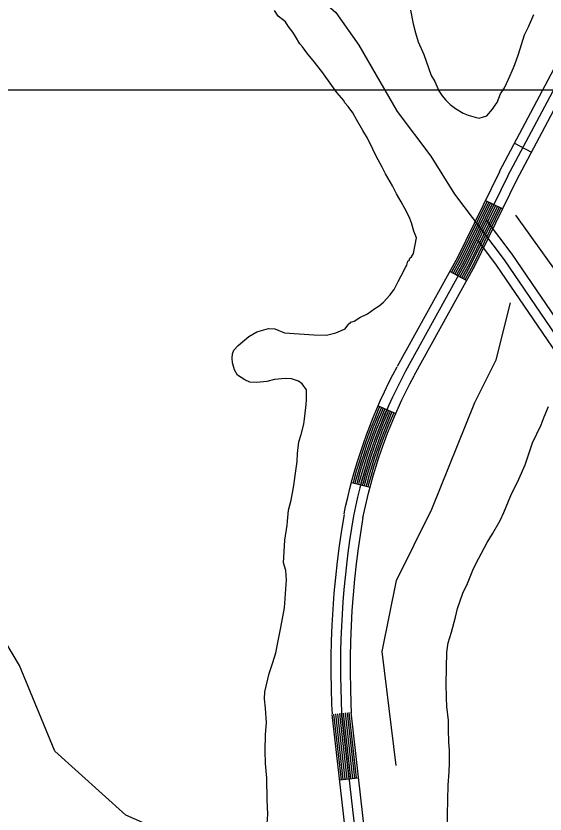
# Model space of a CAD drawing. Extents: x 3245246 to 3283090, y 806824 to 832173.
# Drawn here: x 3279090 to 3279918, y 817128 to 818377 of the extents above; entities that cross this region are included whole.
import ezdxf

# ---------------------------------------------------------------- set-up
doc = ezdxf.new("R2010")
doc.units = 0
for name, color, linetype in [('V-GRID-MAJR', 7, 'Continuous'), ('V-ROAD-CNTR', 7, 'Continuous'), ('V-SITE-VEGE', 7, 'Continuous'), ('V-TOPO-SHOR', 7, 'Continuous')]:
    doc.layers.add(name, color=color, linetype=linetype)

msp = doc.modelspace()

# ---------------------------------------------------------------- linework, layer by layer
at = {"layer": 'V-GRID-MAJR'}
msp.add_spline([(3249418.2, 818275.5), (3254654, 818271.3), (3259889.9, 818267.9), (3265125.8, 818265.2), (3270361.6, 818263.3), (3275597.5, 818262.2), (3280833.3, 818261.8)], degree=3, dxfattribs=at)
at = {"layer": 'V-ROAD-CNTR'}
for p, q in [((3279870.3, 818178.2), (3279896.8, 818164.1)), ((3279851.6, 818075.5), (3279824.6, 818088.7)), ((3279795.2, 817963.1), (3279768.9, 817977.6)), ((3279657, 817767.4), (3279684.5, 817755.4)), ((3279615.1, 817647.3), (3279644.1, 817639.7)), ((3279596.4, 817181.7), (3279626.2, 817185.1))]:
    msp.add_line(p, q, dxfattribs=at)
for points in [[(3279860.1, 818127), (3280012.6, 818414.1), (3280136.3, 818652.9), (3280220.2, 818817.3), (3280286.3, 818952.8)], [(3279873.3, 818120), (3280025.9, 818407.2), (3280149.7, 818646.1), (3280233.6, 818810.6), (3280300.1, 818946.8)], [(3279846.9, 818134), (3279999.4, 818421.1), (3280123, 818659.8), (3280206.8, 818824), (3280260.5, 818934.1)], [(3279093.2, 818669.2), (3279344.1, 818551.1), (3279489, 818461.6), (3279553.3, 818415.6), (3279590.8, 818382.5), (3279626.5, 818331.4), (3279686.7, 818227.8), (3279739.2, 818158.1), (3279776.3, 818098.2), (3279818.7, 818042.5)], [(3279846.6, 818133.6), (3279780.9, 817999.4), (3279686.7, 817828.6)], [(3279860.1, 818127), (3279794.2, 817992.4), (3279699.8, 817821.4)], [(3279873.6, 818120.4), (3279807.5, 817985.5), (3279712.9, 817814.1)], [(3279827.3, 818087.4), (3279783.6, 817998), (3279771.5, 817976.2)], [(3279830, 818086), (3279786.2, 817996.6), (3279774.2, 817974.7)], [(3279832.7, 818084.7), (3279788.9, 817995.2), (3279776.8, 817973.3)], [(3279835.4, 818083.4), (3279791.6, 817993.8), (3279779.4, 817971.8)], [(3279838.1, 818082.1), (3279794.2, 817992.4), (3279782.1, 817970.4)], [(3279840.8, 818080.8), (3279796.9, 817991.1), (3279784.7, 817968.9)], [(3279843.5, 818079.4), (3279799.6, 817989.7), (3279787.3, 817967.5)], [(3279846.2, 818078.1), (3279802.2, 817988.3), (3279789.9, 817966)], [(3279848.9, 818076.8), (3279804.9, 817986.9), (3279792.6, 817964.6)], [(3279825.9, 818057.7), (3279866.2, 818004.7), (3280011.9, 817791), (3280072.3, 817687.1), (3280118.3, 817607.9), (3280135.6, 817532.3), (3280144.9, 817458.5), (3280141.4, 817357.8), (3280171, 817248.1), (3280204.2, 817179), (3280248.8, 817093.4), (3280438.4, 816767.8), (3280694.5, 816329.9), (3280833.7, 816090.9), (3280812.4, 816126.2)], [(3279818.7, 818042.5), (3279854, 817995.9), (3279999.2, 817783), (3280059.3, 817679.6), (3280104.2, 817602.3), (3280120.8, 817529.7), (3280129.9, 817457.8), (3280126.4, 817356.1), (3280156.9, 817242.8), (3280190.8, 817172.3), (3280235.7, 817086.2), (3280425.5, 816760.3), (3280681.5, 816322.3), (3280820.7, 816083.4), (3280831.1, 816065.2)], [(3279812.2, 818026.2), (3279841.8, 817987.1), (3279986.5, 817775), (3280046.3, 817672), (3280090.1, 817596.7), (3280106, 817527.1), (3280114.8, 817457.1), (3280111.3, 817354.3), (3280142.8, 817237.6), (3280177.4, 817165.6), (3280222.6, 817078.9), (3280412.5, 816752.7), (3280668.6, 816314.7), (3280807.7, 816075.9), (3280830, 816036.8)], [(3279603.5, 817597.9), (3279605.9, 817609.5), (3279609.2, 817623.7), (3279612.6, 817637.9), (3279616.3, 817652), (3279620.3, 817666.2), (3279624.5, 817680.2), (3279629, 817694.1), (3279633.7, 817708), (3279638.6, 817721.7), (3279643.7, 817735.5), (3279649.2, 817749.1), (3279654.8, 817762.5), (3279660.7, 817775.9), (3279666.9, 817789.3), (3279673.2, 817802.4), (3279679.7, 817815.5), (3279686.5, 817828.4)], [(3279632.9, 817591.8), (3279635.3, 817603.1), (3279638.4, 817616.8), (3279641.7, 817630.6), (3279645.3, 817644.2), (3279649.1, 817657.8), (3279653.2, 817671.3), (3279657.5, 817684.7), (3279662, 817698.2), (3279666.7, 817711.4), (3279671.7, 817724.6), (3279677, 817737.7), (3279682.4, 817750.7), (3279688, 817763.6), (3279694, 817776.5), (3279700.1, 817789.2), (3279706.4, 817801.8), (3279713, 817814.3)], [(3279618, 817646.5), (3279619.2, 817651.3), (3279623.2, 817665.4), (3279627.4, 817679.3), (3279631.8, 817693.1), (3279636.5, 817707), (3279641.4, 817720.7), (3279646.5, 817734.4), (3279652, 817747.9), (3279657.6, 817761.3), (3279659.7, 817766.2)], [(3279620.9, 817645.8), (3279622.1, 817650.5), (3279626, 817664.5), (3279630.3, 817678.4), (3279634.7, 817692.2), (3279639.3, 817706), (3279644.2, 817719.7), (3279649.3, 817733.3), (3279654.8, 817746.8), (3279660.3, 817760.1), (3279662.5, 817765)], [(3279623.8, 817645), (3279625, 817649.7), (3279628.9, 817663.7), (3279633.1, 817677.5), (3279637.5, 817691.3), (3279642.2, 817705.1), (3279647, 817718.6), (3279652.1, 817732.2), (3279657.6, 817745.7), (3279663.1, 817759), (3279665.2, 817763.8)], [(3279626.7, 817644.3), (3279627.9, 817648.9), (3279631.8, 817662.9), (3279636, 817676.6), (3279640.4, 817690.3), (3279645, 817704.1), (3279649.8, 817717.6), (3279654.9, 817731.1), (3279660.3, 817744.5), (3279665.8, 817757.8), (3279668, 817762.6)], [(3279629.6, 817643.5), (3279630.8, 817648.1), (3279634.7, 817662), (3279638.9, 817675.7), (3279643.2, 817689.4), (3279647.8, 817703.1), (3279652.6, 817716.6), (3279657.7, 817730), (3279663.1, 817743.4), (3279668.6, 817756.6), (3279670.7, 817761.4)], [(3279632.5, 817642.8), (3279633.7, 817647.3), (3279637.6, 817661.2), (3279641.7, 817674.9), (3279646.1, 817688.5), (3279650.7, 817702.1), (3279655.5, 817715.5), (3279660.5, 817728.9), (3279665.9, 817742.3), (3279671.4, 817755.4), (3279673.5, 817760.2)], [(3279635.4, 817642), (3279636.6, 817646.6), (3279640.4, 817660.3), (3279644.6, 817674), (3279648.9, 817687.5), (3279653.5, 817701.1), (3279658.3, 817714.5), (3279663.3, 817727.8), (3279668.7, 817741.1), (3279674.1, 817754.2), (3279676.2, 817759)], [(3279638.3, 817641.2), (3279639.5, 817645.8), (3279643.3, 817659.5), (3279647.5, 817673.1), (3279651.8, 817686.6), (3279656.3, 817700.1), (3279661.1, 817713.5), (3279666.1, 817726.8), (3279671.4, 817740), (3279676.9, 817753.1), (3279679, 817757.8)], [(3279641.2, 817640.5), (3279642.4, 817645), (3279646.2, 817658.6), (3279650.3, 817672.2), (3279654.6, 817685.7), (3279659.2, 817699.1), (3279663.9, 817712.4), (3279668.9, 817725.7), (3279674.2, 817738.8), (3279679.6, 817751.9), (3279681.7, 817756.6)], [(3279603.4, 817597.3), (3279599.4, 817572.7), (3279595.9, 817548.1), (3279592.8, 817523.5), (3279590, 817498.6), (3279587.7, 817473.7), (3279586, 817449), (3279584.4, 817424.1), (3279583.5, 817399.2), (3279583, 817374.3), (3279582.9, 817349.3), (3279583.3, 817324.5), (3279583.9, 817299.6), (3279584.7, 817285.2)], [(3279633, 817592.4), (3279629, 817568.2), (3279625.6, 817544.1), (3279622.6, 817519.9), (3279619.8, 817495.6), (3279617.6, 817471.3), (3279615.9, 817447), (3279614.4, 817422.6), (3279613.5, 817398.3), (3279613, 817374), (3279612.9, 817349.5), (3279613.3, 817325.1), (3279613.9, 817300.8), (3279614.6, 817286.6)], [(3279613.9, 817027.8), (3279584.7, 817284.2)], [(3279599.4, 817182), (3279587.7, 817284.5)], [(3279602.3, 817182.4), (3279590.7, 817284.9)], [(3279605.3, 817182.7), (3279593.7, 817285.2)], [(3279608.3, 817183), (3279596.7, 817285.6)], [(3279599.6, 817285.9), (3279644.8, 816888.4), (3279687, 816465.1), (3279723.2, 816135.9), (3279768, 815740.5), (3279814.6, 815295.5), (3279854, 814916.8), (3279883.8, 814648)], [(3279611.3, 817183.4), (3279599.6, 817285.9)], [(3279614.3, 817183.7), (3279602.6, 817286.2)], [(3279617.2, 817184), (3279605.6, 817286.6)], [(3279620.2, 817184.4), (3279608.6, 817286.9)], [(3279623.2, 817184.7), (3279611.6, 817287.2)], [(3279898.7, 814649.7), (3279868.9, 814918.4), (3279829.6, 815297), (3279782.9, 815742.1), (3279738.1, 816137.5), (3279702, 816466.6), (3279659.7, 816890), (3279614.5, 817287.6)]]:
    msp.add_lwpolyline(points, dxfattribs=at)
for centre, radius, start, end in [((3280425.4, 817432.1), 823.5, 151.7902, 168.6034), ((3281010.3, 817356.1), 1412.4, 170.2693, 182.8494)]:
    msp.add_arc(centre, radius, start, end, dxfattribs=at)
at = {"layer": 'V-SITE-VEGE'}
for p, q in [((3279500.4, 818377.1), (3279494.6, 818385.7)), ((3279511.7, 818368.1), (3279500.4, 818377.1)), ((3279707.5, 818386.2), (3279711.5, 818364.9)), ((3279892.1, 818360.2), (3279900.7, 818379.7)), ((3279515.8, 818361.4), (3279511.7, 818368.1)), ((3279711.5, 818364.9), (3279715.2, 818350.9)), ((3279523.4, 818351.8), (3279515.8, 818361.4)), ((3279527.5, 818345.1), (3279523.4, 818351.8)), ((3279715.2, 818350.9), (3279719.7, 818336.9)), ((3279885.8, 818347.8), (3279892.1, 818360.2)), ((3279534.1, 818333.7), (3279527.5, 818345.1)), ((3279876.5, 818317.4), (3279885.8, 818347.8)), ((3279538.3, 818328.9), (3279534.1, 818333.7)), ((3279546.7, 818317.3), (3279538.3, 818328.9)), ((3279719.7, 818336.9), (3279728.5, 818317.2)), ((3279555.2, 818307.6), (3279546.7, 818317.3)), ((3279728.5, 818317.2), (3279740, 818284.4)), ((3279870.8, 818301.3), (3279876.5, 818317.4)), ((3279568.6, 818290.3), (3279555.2, 818307.6)), ((3279868.7, 818296), (3279870.8, 818301.3)), ((3279592, 818257.7), (3279568.6, 818290.3)), ((3279861.1, 818278.2), (3279868.7, 818296)), ((3279740, 818284.4), (3279745.8, 818274.9)), ((3279745.8, 818274.9), (3279752.1, 818259.9)), ((3279854.7, 818264.9), (3279861.1, 818278.2)), ((3279848.6, 818255.3), (3279854.7, 818264.9)), ((3279603.1, 818245.1), (3279592, 818257.7)), ((3279752.1, 818259.9), (3279757, 818252.2)), ((3279757, 818252.2), (3279763, 818245.4)), ((3279843.2, 818242), (3279848.6, 818255.3)), ((3279604.7, 818241.3), (3279603.1, 818245.1)), ((3279609.8, 818235.5), (3279604.7, 818241.3)), ((3279763, 818245.4), (3279769.8, 818238.6)), ((3279769.8, 818238.6), (3279777.7, 818232.6)), ((3279836.1, 818231.5), (3279840.1, 818237.6)), ((3279840.1, 818237.6), (3279843.2, 818242)), ((3279617.3, 818225.9), (3279609.8, 818235.5)), ((3279623, 818215.4), (3279617.3, 818225.9)), ((3279777.7, 818232.6), (3279790, 818225.4)), ((3279790, 818225.4), (3279798, 818222.1)), ((3279827.2, 818221.1), (3279836.1, 818231.5)), ((3279632.9, 818198.3), (3279623, 818215.4)), ((3279798, 818222.1), (3279808.7, 818218.7)), ((3279808.7, 818218.7), (3279815, 818217.3)), ((3279815, 818217.3), (3279821.6, 818219.6)), ((3279821.6, 818219.6), (3279827.2, 818221.1)), ((3279640.3, 818186), (3279632.9, 818198.3)), ((3279648.3, 818169), (3279640.3, 818186)), ((3279653.9, 818157.7), (3279648.3, 818169)), ((3279662.9, 818140.6), (3279653.9, 818157.7)), ((3279668.6, 818130.2), (3279662.9, 818140.6)), ((3279679.2, 818111.2), (3279668.6, 818130.2)), ((3279685.7, 818098.9), (3279679.2, 818111.2)), ((3279693.1, 818086.6), (3279685.7, 818098.9)), ((3279698.8, 818076.1), (3279693.1, 818086.6)), ((3279705.2, 818062.9), (3279698.8, 818076.1)), ((3279709.1, 818053.5), (3279705.2, 818062.9)), ((3279712.9, 818040.5), (3279709.1, 818053.5)), ((3279716.7, 818030.2), (3279712.9, 818040.5)), ((3279712.4, 818005.8), (3279716.7, 818030.2)), ((3279706.4, 817998), (3279709.3, 818000.5)), ((3279709.3, 818000.5), (3279712.4, 818005.8)), ((3279702, 817987.3), (3279703.3, 817993.6)), ((3279703.3, 817993.6), (3279705.2, 817994.4)), ((3279705.2, 817994.4), (3279706.4, 817998)), ((3279692.7, 817970.6), (3279700, 817984.7)), ((3279700, 817984.7), (3279702, 817987.3)), ((3279688.4, 817961.7), (3279692.7, 817970.6)), ((3279682.1, 817949.3), (3279688.4, 817961.7)), ((3279665.3, 817929.4), (3279675.2, 817940.6)), ((3279675.2, 817940.6), (3279682.1, 817949.3)), ((3279658.5, 817923.5), (3279665.3, 817929.4)), ((3279640.3, 817911), (3279651.8, 817919.4)), ((3279651.8, 817919.4), (3279658.5, 817923.5)), ((3279619.5, 817899.6), (3279628.1, 817905.4)), ((3279628.1, 817905.4), (3279640.3, 817911)), ((3279466.7, 817883.2), (3279485.3, 817888.4)), ((3279485.3, 817888.4), (3279495.3, 817887.7)), ((3279495.3, 817887.7), (3279510.4, 817881.2)), ((3279590.8, 817881.4), (3279605, 817887.8)), ((3279605, 817887.8), (3279611, 817895.6)), ((3279611, 817895.6), (3279612.8, 817896.4)), ((3279612.8, 817896.4), (3279613.9, 817898.1)), ((3279613.9, 817898.1), (3279619.5, 817899.6)), ((3279437.9, 817861.4), (3279454.3, 817875.8)), ((3279454.3, 817875.8), (3279466.7, 817883.2)), ((3279510.4, 817881.2), (3279555.9, 817878.2)), ((3279555.9, 817878.2), (3279576, 817877.8)), ((3279576, 817877.8), (3279590.8, 817881.4)), ((3279428.8, 817848.3), (3279431, 817854.5)), ((3279431, 817854.5), (3279437.9, 817861.4)), ((3279428.3, 817841.9), (3279428.8, 817848.3)), ((3279428.8, 817834.6), (3279428.3, 817841.9)), ((3279431.7, 817823.4), (3279428.8, 817834.6)), ((3279436.6, 817814.9), (3279431.7, 817823.4)), ((3279448, 817807.7), (3279436.6, 817814.9)), ((3279456, 817804.4), (3279448, 817807.7)), ((3279466.9, 817803.7), (3279456, 817804.4)), ((3279482.6, 817805.4), (3279466.9, 817803.7)), ((3279494.6, 817808.3), (3279482.6, 817805.4)), ((3279511.2, 817809.9), (3279494.6, 817808.3)), ((3279521.2, 817809.3), (3279511.2, 817809.9)), ((3279531.9, 817805.8), (3279521.2, 817809.3)), ((3279538.1, 817801.7), (3279531.9, 817805.8)), ((3279544.7, 817792.2), (3279538.1, 817801.7)), ((3279544.5, 817789.4), (3279544.7, 817792.2)), ((3279544.6, 817776.6), (3279544.5, 817789.4)), ((3279544.1, 817769.4), (3279544.6, 817776.6)), ((3279542, 817751.2), (3279544.1, 817769.4)), ((3279916.7, 817749.9), (3279923.4, 817766)), ((3279540.3, 817738.6), (3279542, 817751.2)), ((3279536.4, 817722.4), (3279540.3, 817738.6)), ((3279911.9, 817737.3), (3279916.7, 817749.9)), ((3279898.6, 817709.2), (3279911.9, 817737.3)), ((3279532.9, 817710.7), (3279536.4, 817722.4)), ((3279530.8, 817692.6), (3279532.9, 817710.7)), ((3279893.1, 817693.6), (3279898.6, 817709.2)), ((3279530, 817679.9), (3279530.8, 817692.6)), ((3279890.1, 817684.4), (3279893.1, 817693.6)), ((3279526.7, 817658.1), (3279530, 817679.9)), ((3279887, 817674.6), (3279890.1, 817684.4)), ((3279877.3, 817652.2), (3279887, 817674.6)), ((3279524.8, 817642.7), (3279526.7, 817658.1)), ((3279864.7, 817627), (3279877.3, 817652.2)), ((3279520.5, 817619.3), (3279524.8, 817642.7)), ((3279853.8, 817600), (3279864.7, 817627)), ((3279516.7, 817604), (3279520.5, 817619.3)), ((3279514.7, 817586.8), (3279516.7, 817604)), ((3279835.8, 817566.7), (3279847.8, 817587.9)), ((3279847.8, 817587.9), (3279853.8, 817600)), ((3279510.9, 817556.9), (3279514.2, 817580.4)), ((3279514.2, 817580.4), (3279514.7, 817586.8)), ((3279827.5, 817553), (3279835.8, 817566.7)), ((3279508.5, 817521.4), (3279510.9, 817556.9)), ((3279814.3, 817528.9), (3279827.5, 817553)), ((3279805.9, 817512.8), (3279814.3, 817528.9)), ((3279512.3, 817509.3), (3279508.5, 817521.4)), ((3279513.1, 817494.6), (3279512.3, 817509.3)), ((3279796.8, 817489.2), (3279805.9, 817512.8)), ((3279510.2, 817450.9), (3279513.1, 817494.6)), ((3279789.6, 817473.7), (3279796.8, 817489.2)), ((3279781.1, 817450.1), (3279789.6, 817473.7)), ((3279504.5, 817420.3), (3279510.2, 817450.9)), ((3279777.9, 817436.3), (3279781.1, 817450.1)), ((3279771.7, 817412.7), (3279777.9, 817436.3)), ((3279500.6, 817402.2), (3279504.5, 817420.3)), ((3279496.4, 817380.6), (3279500.6, 817402.2)), ((3279766.2, 817396), (3279771.7, 817412.7)), ((3279764.2, 817381.6), (3279766.2, 817396)), ((3279491.8, 817365.4), (3279496.4, 817380.6)), ((3279763.3, 817331.8), (3279764.2, 817381.6)), ((3279486.1, 817348.4), (3279491.8, 817365.4)), ((3279479.6, 817319.6), (3279486.1, 817348.4)), ((3279764.1, 817310.3), (3279763.3, 817331.8)), ((3279478.9, 817308.7), (3279479.6, 817319.6)), ((3279480.6, 817293.9), (3279478.9, 817308.7)), ((3279764.4, 817296.4), (3279764.1, 817310.3)), ((3279481.8, 817271), (3279480.6, 817293.9)), ((3279766.9, 817274.4), (3279764.4, 817296.4)), ((3279480.6, 817252.8), (3279481.8, 817271)), ((3279767.2, 817260.5), (3279766.9, 817274.4)), ((3279479.9, 817227.3), (3279480.6, 817252.8)), ((3279767.5, 817240.8), (3279767.2, 817260.5)), ((3279768.4, 817227.5), (3279767.5, 817240.8)), ((3279480.3, 817207.2), (3279479.9, 817227.3)), ((3279768.6, 817208.4), (3279768.4, 817227.5)), ((3279482.5, 817184.2), (3279480.3, 817207.2)), ((3279767.8, 817194.5), (3279768.6, 817208.4)), ((3279766.3, 817173.7), (3279767.8, 817194.5)), ((3279483, 817150.4), (3279482.5, 817184.2)), ((3279765, 817104.8), (3279766.3, 817173.7)), ((3279484.3, 817128.3), (3279483, 817150.4)), ((3279482.1, 817096.5), (3279484.3, 817128.3))]:
    msp.add_line(p, q, dxfattribs=at)
at = {"layer": 'V-TOPO-SHOR'}
for points in [[(3279872.1, 818065.5), (3280043.5, 817826.1), (3280127.2, 817678.6), (3280151.1, 817606.8), (3280171, 817507.1), (3280170.9, 817403.4), (3280190.8, 817283.7), (3280218.7, 817215.9), (3280258.6, 817164.1)], [(3279685.3, 817204.3), (3279663.1, 817382.5), (3279685.4, 817493.9), (3279741.1, 817605.2), (3279808, 817772.2), (3279841.5, 817839), (3279863.8, 817928.1)], [(3279518.1, 817026.2), (3279362.3, 817081.9), (3279262, 817126.5), (3279150.7, 817226.8), (3279095.1, 817360.5), (3279061.7, 817416.2), (3278905.8, 817516.5), (3278839, 817549.9), (3278727.7, 817627.9), (3278649.7, 817650.2), (3278493.8, 817650.3), (3278360.2, 817683.8), (3278304.5, 817717.2), (3278260, 817750.6), (3278148.7, 817806.4), (3277948.2, 817873.3)]]:
    msp.add_lwpolyline(points, dxfattribs=at)

doc.saveas('drawing.dxf')
